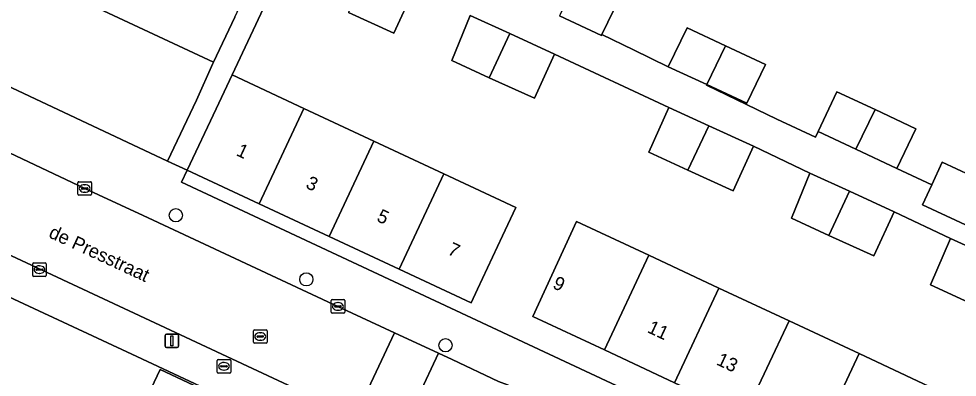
# Model space of a CAD drawing. Extents: x 159817 to 160765, y 380688 to 381638.
# Drawn here: x 160216 to 160285.3, y 381473.4 to 381499.9 of the extents above; entities that cross this region are included whole.
import ezdxf

# ---------------------------------------------------------------- set-up
doc = ezdxf.new("R2010")
doc.units = 0
for name, color, linetype in [('IMGEO_Boom', 7, 'Continuous'), ('IMGEO_Erf', 7, 'Continuous'), ('IMGEO_Kolk', 7, 'Continuous'), ('IMGEO_Lichtmast', 7, 'Continuous'), ('IMGEO_Muur', 7, 'Continuous'), ('IMGEO_Openbare_ruimte_label', 7, 'Continuous'), ('IMGEO_Pand', 7, 'Continuous'), ('IMGEO_Pand_nummerreeks', 7, 'Continuous'), ('IMGEO_Rijbaan_lokaal_open', 7, 'Continuous'), ('IMGEO_Rioolput', 7, 'Continuous'), ('IMGEO_Voetpad_halfverhard', 7, 'Continuous'), ('IMGEO_Voetpad_open', 7, 'Continuous')]:
    doc.layers.add(name, color=color, linetype=linetype)

msp = doc.modelspace()

# ---------------------------------------------------------------- linework, layer by layer
at = {"layer": 'IMGEO_Boom'}
for centre in [(160227.579, 381485.357), (160237.22, 381480.615), (160247.497, 381475.744)]:
    msp.add_circle(centre, 0.489, dxfattribs=at)
at = {"layer": 'IMGEO_Erf'}
for points in [[(160236.558, 381506.052), (160231.731, 381495.739), (160237.047, 381493.251), (160242.21, 381490.835), (160247.372, 381488.419), (160252.689, 381485.93), (160251.711, 381483.846), (160249.859, 381479.887), (160249.388, 381478.879), (160244.072, 381481.368), (160238.91, 381483.784), (160233.747, 381486.201), (160228.431, 381488.689), (160227.999, 381487.797), (160319.771, 381444.817)], [(160245.178, 381502.107), (160243.678, 381498.83), (160240.344, 381500.356)], [(160260.398, 381501.53), (160259.041, 381498.712), (160261.373, 381497.587), (160263.953, 381496.343), (160265.339, 381499.222), (160268.181, 381497.895), (160271.137, 381496.514), (160269.748, 381493.636), (160266.794, 381495.016), (160266.777, 381494.98), (160271.97, 381492.474), (160274.828, 381491.128), (160275.024, 381491.545), (160276.411, 381494.491), (160279.221, 381493.167), (160282.231, 381491.749), (160280.844, 381488.804), (160283.407, 381487.611), (160284.184, 381489.28), (160289.482, 381486.814)], [(160286.15, 381478.908), (160283.321, 381480.203), (160284.799, 381483.643), (160280.645, 381485.621), (160279.145, 381482.344), (160275.811, 381483.87), (160273.043, 381485.137), (160274.4, 381488.479), (160270.245, 381490.455), (160268.757, 381487.164), (160265.407, 381488.697), (160262.512, 381490.022), (160264, 381493.313), (160255.561, 381497.28), (160254.061, 381494.003), (160250.728, 381495.529), (160247.959, 381496.796), (160249.316, 381500.138)], [(160213.574, 381446.602), (160216.473, 381445.25), (160216.903, 381446.167), (160217.334, 381447.084), (160214.435, 381448.436), (160216.017, 381451.806), (160217.619, 381455.218), (160220.517, 381453.863), (160220.95, 381454.786), (160221.383, 381455.707), (160218.485, 381457.061), (160220.069, 381460.435), (160221.721, 381463.952), (160224.619, 381462.6), (160225.051, 381463.521), (160225.51, 381464.499), (160222.612, 381465.851), (160224.212, 381469.261), (160226.418, 381473.96), (160229.314, 381472.601), (160229.374, 381472.728), (160224.708, 381474.916), (160208.729, 381482.367)]]:
    msp.add_lwpolyline(points, dxfattribs=at)
msp.add_lwpolyline([(160300.483, 381468.667), (160298.931, 381465.351), (160297.774, 381462.879), (160295.655, 381458.35), (160290.313, 381460.851), (160285.133, 381463.275), (160279.953, 381465.7), (160274.772, 381468.125), (160269.591, 381470.551), (160264.411, 381472.975), (160259.231, 381475.4), (160253.94, 381477.877), (160257.167, 381484.9), (160262.508, 381482.4), (160267.688, 381479.975), (160272.869, 381477.55), (160278.05, 381475.125), (160283.23, 381472.7), (160288.411, 381470.275), (160293.591, 381467.851), (160295.144, 381471.167)], close=True, dxfattribs=at)
at = {"layer": 'IMGEO_Kolk'}
for p, q in [((160220.353, 381486.912), (160220.353, 381487.764)), ((160220.428, 381487.838), (160221.28, 381487.838)), ((160220.841, 381487.618), (160220.866, 381487.618)), ((160221.354, 381487.764), (160221.354, 381486.912)), ((160220.612, 381487.332), (160220.612, 381487.344)), ((160221.05, 381487.295), (160220.652, 381487.295)), ((160220.655, 381487.381), (160221.053, 381487.381)), ((160220.864, 381487.058), (160220.839, 381487.058)), ((160221.096, 381487.344), (160221.096, 381487.332)), ((160221.28, 381486.838), (160220.428, 381486.838)), ((160217.008, 381480.908), (160217.008, 381481.76)), ((160217.083, 381481.834), (160217.935, 381481.834)), ((160217.267, 381481.328), (160217.267, 381481.34)), ((160217.31, 381481.377), (160217.708, 381481.377)), ((160217.496, 381481.614), (160217.521, 381481.614)), ((160217.751, 381481.34), (160217.751, 381481.328)), ((160218.009, 381481.76), (160218.009, 381480.908)), ((160217.935, 381480.834), (160217.083, 381480.834)), ((160217.705, 381481.291), (160217.307, 381481.291)), ((160217.519, 381481.054), (160217.494, 381481.054)), ((160239.052, 381478.189), (160239.052, 381479.041)), ((160239.127, 381479.115), (160239.979, 381479.115)), ((160239.311, 381478.609), (160239.311, 381478.621)), ((160239.749, 381478.572), (160239.351, 381478.572)), ((160239.354, 381478.658), (160239.752, 381478.658)), ((160239.54, 381478.895), (160239.565, 381478.895)), ((160239.795, 381478.621), (160239.795, 381478.609)), ((160240.053, 381479.041), (160240.053, 381478.189)), ((160239.979, 381478.115), (160239.127, 381478.115)), ((160239.563, 381478.335), (160239.538, 381478.335))]:
    msp.add_line(p, q, dxfattribs=at)
for points in [[(160220.353, 381486.912), (160220.353, 381487.764)], [(160220.428, 381487.838), (160221.28, 381487.838)], [(160221.354, 381487.764), (160221.354, 381486.912)], [(160221.28, 381486.838), (160220.428, 381486.838)], [(160217.008, 381480.908), (160217.008, 381481.76)], [(160217.083, 381481.834), (160217.935, 381481.834)], [(160218.009, 381481.76), (160218.009, 381480.908)], [(160217.935, 381480.834), (160217.083, 381480.834)], [(160239.052, 381478.189), (160239.052, 381479.041)], [(160239.127, 381479.115), (160239.979, 381479.115)], [(160240.053, 381479.041), (160240.053, 381478.189)], [(160239.979, 381478.115), (160239.127, 381478.115)]]:
    msp.add_lwpolyline(points, dxfattribs=at)
for centre, radius, start, end in [((160220.43, 381487.762), 0.0765, 91.55205, 178.44795), ((160220.43, 381487.762), 0.0765, 91.55205, 178.44795), ((160221.278, 381487.762), 0.0765, 1.55205, 88.44795), ((160221.278, 381487.762), 0.0765, 1.55205, 88.44795), ((160220.43, 381486.914), 0.0765, 181.55205, 268.44795), ((160220.43, 381486.914), 0.0765, 181.55205, 268.44795), ((160220.652, 381487.341), 0.0403, 85.87752, 175.75265), ((160220.649, 381487.331), 0.0366, 178.93798, 274.71019), ((160221.053, 381487.338), 0.043, 264.86636, 352.45326), ((160221.057, 381487.343), 0.0386, 1.73085, 96.63898), ((160221.278, 381486.914), 0.0765, 271.55205, 358.44795), ((160221.278, 381486.914), 0.0765, 271.55205, 358.44795), ((160217.085, 381481.758), 0.0765, 91.55205, 178.44795), ((160217.085, 381481.758), 0.0765, 91.55205, 178.44795), ((160217.307, 381481.337), 0.0403, 85.87752, 175.75265), ((160217.304, 381481.327), 0.0366, 178.93798, 274.71019), ((160217.708, 381481.334), 0.043, 264.86636, 352.45326), ((160217.712, 381481.339), 0.0386, 1.73085, 96.63898), ((160217.933, 381481.758), 0.0765, 1.55205, 88.44795), ((160217.933, 381481.758), 0.0765, 1.55205, 88.44795), ((160217.085, 381480.91), 0.0765, 181.55205, 268.44795), ((160217.085, 381480.91), 0.0765, 181.55205, 268.44795), ((160217.933, 381480.91), 0.0765, 271.55205, 358.44795), ((160217.933, 381480.91), 0.0765, 271.55205, 358.44795), ((160239.129, 381479.039), 0.0765, 91.55205, 178.44795), ((160239.129, 381479.039), 0.0765, 91.55205, 178.44795), ((160239.351, 381478.618), 0.0403, 85.87752, 175.75265), ((160239.348, 381478.608), 0.0366, 178.93798, 274.71019), ((160239.752, 381478.615), 0.043, 264.86636, 352.45326), ((160239.756, 381478.62), 0.0386, 1.73085, 96.63898), ((160239.977, 381479.039), 0.0765, 1.55205, 88.44795), ((160239.977, 381479.039), 0.0765, 1.55205, 88.44795), ((160239.129, 381478.191), 0.0765, 181.55205, 268.44795), ((160239.129, 381478.191), 0.0765, 181.55205, 268.44795), ((160239.977, 381478.191), 0.0765, 271.55205, 358.44795), ((160239.977, 381478.191), 0.0765, 271.55205, 358.44795)]:
    msp.add_arc(centre, radius, start, end, dxfattribs=at)
for centre, major_axis, ratio, start_param, end_param in [((160220.84, 381487.338), (-0.387, 0.002), 0.722429, 4.712389, 7.853982), ((160220.865, 381487.338), (-0.39, 0.002), 0.717154, 1.570796, 4.712389), ((160217.495, 381481.334), (-0.387, 0.002), 0.722429, 4.712389, 7.853982), ((160217.52, 381481.334), (-0.39, 0.002), 0.717154, 1.570796, 4.712389), ((160239.539, 381478.615), (-0.387, 0.002), 0.722429, 4.712389, 7.853982), ((160239.564, 381478.615), (-0.39, 0.002), 0.717154, 1.570796, 4.712389)]:
    msp.add_ellipse(centre, major_axis=major_axis, ratio=ratio, start_param=start_param, end_param=end_param, dxfattribs=at)
at = {"layer": 'IMGEO_Lichtmast'}
for p, q in [((160226.8, 381475.671), (160226.8, 381476.471)), ((160226.8, 381476.471), (160226.8, 381475.671)), ((160226.9, 381476.571), (160227.69, 381476.571)), ((160227.69, 381476.571), (160226.9, 381476.571)), ((160227.79, 381476.471), (160227.79, 381475.671)), ((160227.79, 381475.671), (160227.79, 381476.471)), ((160227.69, 381475.571), (160226.9, 381475.571)), ((160226.9, 381475.571), (160227.69, 381475.571))]:
    msp.add_line(p, q, dxfattribs=at)
msp.add_lwpolyline([(160227.22, 381476.446), (160227.37, 381476.446), (160227.37, 381475.696), (160227.22, 381475.696), (160227.22, 381476.446)], dxfattribs=at)
for centre, start, end in [((160226.9, 381476.471), 90, 180), ((160226.9, 381476.471), 90, 180), ((160227.69, 381476.471), 0, 90), ((160227.69, 381476.471), 360, 90), ((160226.9, 381475.671), 180, 270), ((160226.9, 381475.671), 180, 270), ((160227.69, 381475.671), 270, 0), ((160227.69, 381475.671), 270, 0)]:
    msp.add_arc(centre, 0.1, start, end, dxfattribs=at)
at = {"layer": 'IMGEO_Muur'}
msp.add_lwpolyline([(160208.729, 381482.367), (160224.708, 381474.916)], dxfattribs=at)
at = {"layer": 'IMGEO_Pand'}
for points in [[(160208.868, 381506.722), (160230.368, 381496.674), (160231.928, 381500), (160232.932, 381502.141), (160225.986, 381505.502), (160226.344, 381506.259), (160211.878, 381513.097)], [(160208.868, 381506.722), (160205.694, 381500), (160205.457, 381499.498), (160209.966, 381497.369), (160226.962, 381489.344), (160229.097, 381493.866), (160230.321, 381496.573), (160230.368, 381496.674)], [(160241.872, 381503.62), (160240.344, 381500.356), (160243.678, 381498.83), (160245.178, 381502.107)], [(160257.306, 381502.973), (160255.969, 381500.195), (160255.919, 381500.091), (160259.01, 381498.648), (160259.041, 381498.712), (160260.398, 381501.53)], [(160252.255, 381498.793), (160249.316, 381500.138), (160247.959, 381496.796), (160250.728, 381495.529)], [(160252.255, 381498.793), (160250.728, 381495.529), (160254.061, 381494.003), (160255.561, 381497.28)], [(160263.953, 381496.343), (160266.794, 381495.016), (160268.181, 381497.895), (160265.339, 381499.222)], [(160268.181, 381497.895), (160266.794, 381495.016), (160269.748, 381493.636), (160271.137, 381496.514)], [(160233.747, 381486.201), (160237.047, 381493.251), (160231.731, 381495.739), (160230.551, 381493.218), (160228.431, 381488.689)], [(160279.221, 381493.167), (160276.411, 381494.491), (160275.024, 381491.545), (160277.809, 381490.233)], [(160238.91, 381483.784), (160242.21, 381490.835), (160237.047, 381493.251), (160233.747, 381486.201)], [(160266.939, 381491.968), (160264, 381493.313), (160262.512, 381490.022), (160265.407, 381488.697)], [(160279.221, 381493.167), (160277.809, 381490.233), (160280.844, 381488.804), (160282.231, 381491.749)], [(160266.939, 381491.968), (160265.407, 381488.697), (160268.757, 381487.164), (160270.245, 381490.455)], [(160247.372, 381488.419), (160242.21, 381490.835), (160238.91, 381483.784), (160244.072, 381481.368)], [(160289.482, 381486.814), (160284.184, 381489.28), (160283.407, 381487.611), (160282.721, 381486.138), (160287.978, 381483.691)], [(160247.372, 381488.419), (160244.072, 381481.368), (160249.388, 381478.879), (160249.859, 381479.887), (160251.711, 381483.846), (160252.689, 381485.93)], [(160275.811, 381483.87), (160277.338, 381487.134), (160274.4, 381488.479), (160273.043, 381485.137)], [(160275.811, 381483.87), (160279.145, 381482.344), (160280.645, 381485.621), (160277.338, 381487.134)], [(160262.508, 381482.4), (160257.167, 381484.9), (160253.94, 381477.877), (160259.231, 381475.4)], [(160286.15, 381478.908), (160287.738, 381482.298), (160284.799, 381483.643), (160283.321, 381480.203)], [(160262.508, 381482.4), (160259.231, 381475.4), (160264.411, 381472.975), (160267.688, 381479.975)], [(160272.869, 381477.55), (160267.688, 381479.975), (160264.411, 381472.975), (160269.591, 381470.551)], [(160274.772, 381468.125), (160278.05, 381475.125), (160272.869, 381477.55), (160269.591, 381470.551)], [(160283.23, 381472.7), (160278.05, 381475.125), (160274.772, 381468.125), (160279.953, 381465.7)], [(160229.314, 381472.601), (160226.418, 381473.96), (160224.212, 381469.261), (160227.108, 381467.902)]]:
    msp.add_lwpolyline(points, close=True, dxfattribs=at)
at = {"layer": 'IMGEO_Rijbaan_lokaal_open'}
for points in [[(160240.834, 381470.47), (160243.723, 381476.663), (160239.549, 381478.616), (160225.158, 381485.327), (160221.875, 381486.859), (160220.864, 381487.33), (160208.821, 381493.029), (160205.67, 381494.491), (160205.064, 381494.513), (160203.17, 381493.911), (160201.028, 381489.097), (160201.36, 381488.937)], [(160244.067, 381468.958), (160246.986, 381475.152), (160243.723, 381476.663), (160240.834, 381470.47)], [(160251.42, 381473.073), (160247.99, 381474.681), (160246.986, 381475.152), (160244.067, 381468.958), (160249.678, 381466.329), (160250.836, 381465.815), (160253.767, 381472.047), (160252.068, 381472.825)]]:
    msp.add_lwpolyline(points, close=True, dxfattribs=at)
at = {"layer": 'IMGEO_Rioolput'}
for p, q in [((160233.315, 381475.965), (160233.315, 381476.817)), ((160233.39, 381476.891), (160234.242, 381476.891)), ((160233.803, 381476.671), (160233.828, 381476.671)), ((160234.316, 381476.817), (160234.316, 381475.965)), ((160234.242, 381475.891), (160233.39, 381475.891)), ((160233.574, 381476.385), (160233.574, 381476.397)), ((160234.012, 381476.348), (160233.614, 381476.348)), ((160233.617, 381476.434), (160234.015, 381476.434)), ((160233.826, 381476.111), (160233.801, 381476.111)), ((160234.058, 381476.397), (160234.058, 381476.385)), ((160230.634, 381473.76), (160230.634, 381474.612)), ((160230.709, 381474.686), (160231.561, 381474.686)), ((160231.122, 381474.466), (160231.147, 381474.466)), ((160231.635, 381474.612), (160231.635, 381473.76)), ((160230.893, 381474.18), (160230.893, 381474.192)), ((160231.331, 381474.143), (160230.933, 381474.143)), ((160230.936, 381474.229), (160231.334, 381474.229)), ((160231.145, 381473.906), (160231.12, 381473.906)), ((160231.377, 381474.192), (160231.377, 381474.18)), ((160231.561, 381473.686), (160230.709, 381473.686))]:
    msp.add_line(p, q, dxfattribs=at)
for points in [[(160233.315, 381475.965), (160233.315, 381476.817)], [(160233.39, 381476.891), (160234.242, 381476.891)], [(160234.316, 381476.817), (160234.316, 381475.965)], [(160234.242, 381475.891), (160233.39, 381475.891)], [(160230.634, 381473.76), (160230.634, 381474.612)], [(160230.709, 381474.686), (160231.561, 381474.686)], [(160231.635, 381474.612), (160231.635, 381473.76)], [(160231.561, 381473.686), (160230.709, 381473.686)]]:
    msp.add_lwpolyline(points, dxfattribs=at)
for centre, radius, start, end in [((160233.392, 381476.815), 0.0765, 91.55205, 178.44795), ((160233.392, 381476.815), 0.0765, 91.55205, 178.44795), ((160234.24, 381476.815), 0.0765, 1.55205, 88.44795), ((160234.24, 381476.815), 0.0765, 1.55205, 88.44795), ((160233.392, 381475.967), 0.0765, 181.55205, 268.44795), ((160233.392, 381475.967), 0.0765, 181.55205, 268.44795), ((160233.614, 381476.394), 0.0403, 85.87752, 175.75265), ((160233.611, 381476.384), 0.0366, 178.93798, 274.71019), ((160234.015, 381476.391), 0.043, 264.86636, 352.45326), ((160234.019, 381476.396), 0.0386, 1.73085, 96.63898), ((160234.24, 381475.967), 0.0765, 271.55205, 358.44795), ((160234.24, 381475.967), 0.0765, 271.55205, 358.44795), ((160230.711, 381474.61), 0.0765, 91.55205, 178.44795), ((160230.711, 381474.61), 0.0765, 91.55205, 178.44795), ((160231.559, 381474.61), 0.0765, 1.55205, 88.44795), ((160231.559, 381474.61), 0.0765, 1.55205, 88.44795), ((160230.711, 381473.762), 0.0765, 181.55205, 268.44795), ((160230.711, 381473.762), 0.0765, 181.55205, 268.44795), ((160230.933, 381474.189), 0.0403, 85.87752, 175.75265), ((160230.93, 381474.179), 0.0366, 178.93798, 274.71019), ((160231.334, 381474.186), 0.043, 264.86636, 352.45326), ((160231.338, 381474.191), 0.0386, 1.73085, 96.63898), ((160231.559, 381473.762), 0.0765, 271.55205, 358.44795), ((160231.559, 381473.762), 0.0765, 271.55205, 358.44795)]:
    msp.add_arc(centre, radius, start, end, dxfattribs=at)
for centre, major_axis, ratio, start_param, end_param in [((160233.802, 381476.391), (-0.387, 0.002), 0.722429, 4.712389, 7.853982), ((160233.827, 381476.391), (-0.39, 0.002), 0.717154, 1.570796, 4.712389), ((160231.121, 381474.186), (-0.387, 0.002), 0.722429, 4.712389, 7.853982), ((160231.146, 381474.186), (-0.39, 0.002), 0.717154, 1.570796, 4.712389)]:
    msp.add_ellipse(centre, major_axis=major_axis, ratio=ratio, start_param=start_param, end_param=end_param, dxfattribs=at)
at = {"layer": 'IMGEO_Voetpad_halfverhard'}
for points in [[(160231.928, 381500), (160230.368, 381496.674), (160230.321, 381496.573), (160229.097, 381493.866), (160226.962, 381489.344), (160228.431, 381488.689), (160230.551, 381493.218), (160231.731, 381495.739), (160236.558, 381506.052)], [(160249.316, 381500.138), (160252.255, 381498.793), (160255.561, 381497.28), (160264, 381493.313), (160266.939, 381491.968), (160270.245, 381490.455), (160274.4, 381488.479), (160277.338, 381487.134), (160280.645, 381485.621), (160284.799, 381483.643), (160287.738, 381482.298)], [(160287.978, 381483.691), (160282.721, 381486.138), (160283.407, 381487.611), (160280.844, 381488.804), (160277.809, 381490.233), (160275.024, 381491.545), (160274.828, 381491.128), (160271.97, 381492.474), (160266.777, 381494.98), (160266.794, 381495.016), (160263.953, 381496.343), (160261.373, 381497.587), (160259.041, 381498.712), (160259.01, 381498.648), (160255.919, 381500.091)]]:
    msp.add_lwpolyline(points, dxfattribs=at)
at = {"layer": 'IMGEO_Voetpad_open'}
for points in [[(160319.771, 381444.817), (160227.999, 381487.797), (160228.431, 381488.689), (160226.962, 381489.344), (160209.966, 381497.369), (160205.457, 381499.498), (160203.17, 381493.911), (160205.064, 381494.513), (160205.67, 381494.491), (160208.821, 381493.029), (160220.864, 381487.33), (160221.875, 381486.859), (160225.158, 381485.327), (160239.549, 381478.616), (160243.723, 381476.663), (160246.986, 381475.152), (160247.99, 381474.681), (160251.42, 381473.073), (160252.068, 381472.825), (160253.767, 381472.047), (160268.773, 381464.999), (160269.211, 381464.773), (160282.367, 381458.538), (160294.421, 381452.889)], [(160197.886, 381490.111), (160197.851, 381487.555), (160199.508, 381486.738), (160201.503, 381485.755), (160208.729, 381482.367), (160224.708, 381474.916), (160229.374, 381472.728), (160230.704, 381472.104), (160233.402, 381470.842), (160236.296, 381469.456), (160238.635, 381468.361), (160242.975, 381466.33), (160250.856, 381462.684), (160254.643, 381462.217)], [(160252.406, 381465.053), (160250.836, 381465.815), (160249.678, 381466.329), (160244.067, 381468.958), (160240.834, 381470.47), (160201.36, 381488.937)]]:
    msp.add_lwpolyline(points, dxfattribs=at)

# ---------------------------------------------------------------- texts
at = {"layer": 'IMGEO_Openbare_ruimte_label'}
msp.add_text('de Presstraat', height=1, rotation=335.04885, dxfattribs=at).set_placement((160218.121, 381483.755))
at = {"layer": 'IMGEO_Pand_nummerreeks'}
for s, rotation, p in [('1', 334.91564, (160231.973, 381489.813)), ('3', 334.91564, (160237.108, 381487.409)), ('5', 334.91564, (160242.348, 381484.956)), ('7', 334.91564, (160247.587, 381482.504)), ('9', 334.9156, (160255.344, 381480.001)), ('11', 334.9156, (160262.338, 381476.728)), ('13', 334.9156, (160267.438, 381474.341))]:
    msp.add_text(s, height=1, rotation=rotation, dxfattribs=at).set_placement(p)

doc.saveas('drawing.dxf')
